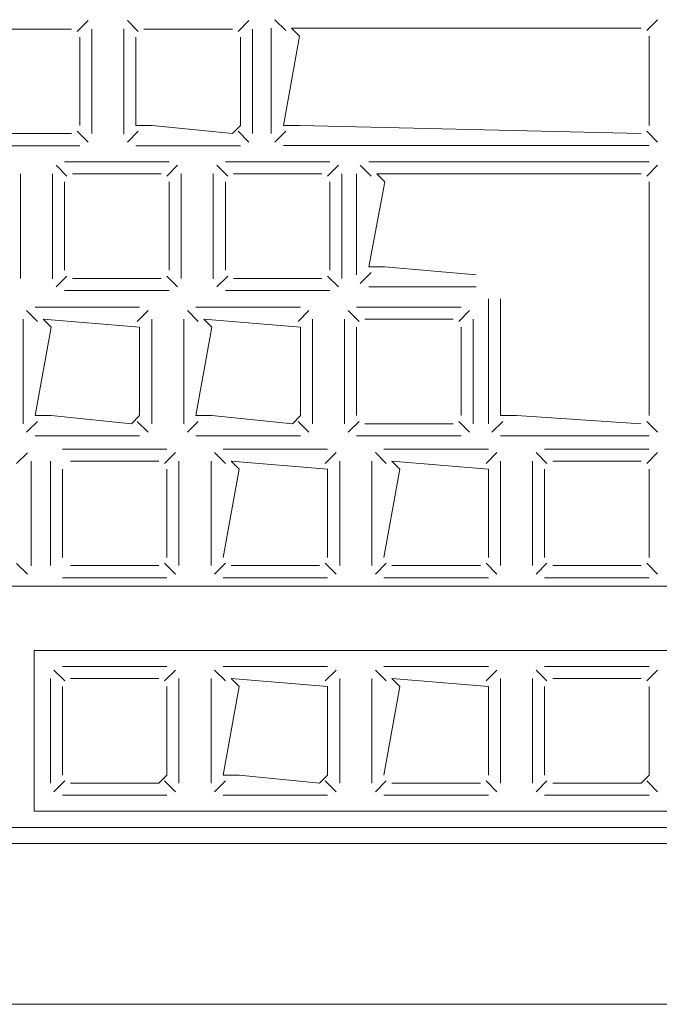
# Model space of a CAD drawing. Header units: feet. Extents: x 8 to 127, y 6 to 90.
# Tile 289 of 538: x 45.2969 to 45.3367, y 50.2827 to 50.3439. Entities that reach past the tile are written whole.
import ezdxf

# ---------------------------------------------------------------- set-up
doc = ezdxf.new("R2010")
doc.units = ezdxf.units.FT
doc.header["$MEASUREMENT"] = 0
doc.layers.add('MOBILARIO', color=8, linetype='Continuous')

msp = doc.modelspace()

# ---------------------------------------------------------------- linework, layer by layer
at = {"layer": 'MOBILARIO', "lineweight": 5}
for p, q in [((45.300473, 50.343169), (45.30115, 50.343846)), ((45.300473, 50.343169), (45.30115, 50.343846)), ((45.304266, 50.343169), (45.303589, 50.343846)), ((45.304266, 50.343169), (45.303589, 50.343846)), ((45.310473, 50.343169), (45.31115, 50.343846)), ((45.310473, 50.343169), (45.31115, 50.343846)), ((45.313437, 50.343223), (45.31276, 50.3439)), ((45.313437, 50.343223), (45.31276, 50.3439)), ((45.335898, 50.343223), (45.336574, 50.3439)), ((45.335898, 50.343223), (45.336574, 50.3439)), ((45.294619, 50.343316), (45.300119, 50.343316)), ((45.294619, 50.343316), (45.300119, 50.343316)), ((45.301369, 50.343316), (45.301369, 50.336816)), ((45.301369, 50.343316), (45.301369, 50.336816)), ((45.303357, 50.336779), (45.303357, 50.343324)), ((45.303357, 50.336779), (45.303357, 50.343324)), ((45.303369, 50.336816), (45.303369, 50.343316)), ((45.303369, 50.336816), (45.303369, 50.343316)), ((45.304619, 50.343316), (45.310119, 50.343316)), ((45.304619, 50.343316), (45.310119, 50.343316)), ((45.311369, 50.343316), (45.311369, 50.336816)), ((45.311369, 50.343316), (45.311369, 50.336816)), ((45.312541, 50.343369), (45.312541, 50.336825)), ((45.312541, 50.343369), (45.312541, 50.336825)), ((45.314291, 50.342869), (45.313791, 50.343369)), ((45.313791, 50.343369), (45.335544, 50.343369)), ((45.314291, 50.342869), (45.313791, 50.343369)), ((45.313791, 50.343369), (45.335544, 50.343369)), ((45.300619, 50.342816), (45.300619, 50.337316)), ((45.300619, 50.342816), (45.300619, 50.337316)), ((45.304119, 50.337316), (45.304119, 50.342816)), ((45.304119, 50.337316), (45.304119, 50.342816)), ((45.310619, 50.342816), (45.310619, 50.337316)), ((45.310619, 50.342816), (45.310619, 50.337316)), ((45.313291, 50.337325), (45.314291, 50.342869)), ((45.313291, 50.337325), (45.314291, 50.342869)), ((45.336044, 50.342869), (45.336044, 50.337325)), ((45.336044, 50.342869), (45.336044, 50.337325)), ((45.300473, 50.336962), (45.30115, 50.336285)), ((45.300473, 50.336962), (45.30115, 50.336285)), ((45.304266, 50.336962), (45.303589, 50.336285)), ((45.304266, 50.336962), (45.303589, 50.336285)), ((45.305119, 50.337316), (45.304119, 50.337316)), ((45.305119, 50.337316), (45.304119, 50.337316)), ((45.310119, 50.336816), (45.305119, 50.337316)), ((45.310119, 50.336816), (45.305119, 50.337316)), ((45.310619, 50.337316), (45.310119, 50.336816)), ((45.310619, 50.337316), (45.310119, 50.336816)), ((45.310473, 50.336962), (45.31115, 50.336285)), ((45.310473, 50.336962), (45.31115, 50.336285)), ((45.313437, 50.336971), (45.31276, 50.336294)), ((45.313437, 50.336971), (45.31276, 50.336294)), ((45.314291, 50.337325), (45.313291, 50.337325)), ((45.314291, 50.337325), (45.313291, 50.337325)), ((45.335544, 50.336825), (45.314291, 50.337325)), ((45.335544, 50.336825), (45.314291, 50.337325)), ((45.335898, 50.336971), (45.336574, 50.336294)), ((45.335898, 50.336971), (45.336574, 50.336294)), ((45.300119, 50.336816), (45.294619, 50.336816)), ((45.300119, 50.336816), (45.294619, 50.336816)), ((45.300619, 50.336066), (45.294119, 50.336066)), ((45.300619, 50.336066), (45.294119, 50.336066)), ((45.310619, 50.336066), (45.304119, 50.336066)), ((45.310619, 50.336066), (45.304119, 50.336066)), ((45.313291, 50.336075), (45.336044, 50.336075)), ((45.313291, 50.336075), (45.336044, 50.336075)), ((45.299829, 50.33417), (45.299152, 50.334846)), ((45.299829, 50.33417), (45.299152, 50.334846)), ((45.299682, 50.335066), (45.306182, 50.335066)), ((45.299682, 50.335066), (45.306182, 50.335066)), ((45.306036, 50.33417), (45.306713, 50.334846)), ((45.306036, 50.33417), (45.306713, 50.334846)), ((45.309829, 50.33417), (45.309152, 50.334846)), ((45.309829, 50.33417), (45.309152, 50.334846)), ((45.309682, 50.335066), (45.316182, 50.335066)), ((45.309682, 50.335066), (45.316182, 50.335066)), ((45.316036, 50.33417), (45.316713, 50.334846)), ((45.316036, 50.33417), (45.316713, 50.334846)), ((45.31807, 50.334846), (45.318746, 50.33417)), ((45.31807, 50.334846), (45.318746, 50.33417)), ((45.3186, 50.335066), (45.336044, 50.335066)), ((45.3186, 50.335066), (45.336044, 50.335066)), ((45.336574, 50.334846), (45.335898, 50.33417)), ((45.336574, 50.334846), (45.335898, 50.33417)), ((45.296932, 50.334316), (45.296932, 50.327816)), ((45.296932, 50.334316), (45.296932, 50.327816)), ((45.29892, 50.32778), (45.29892, 50.334325)), ((45.29892, 50.32778), (45.29892, 50.334325)), ((45.298932, 50.327816), (45.298932, 50.334316)), ((45.298932, 50.327816), (45.298932, 50.334316)), ((45.300182, 50.334316), (45.305682, 50.334316)), ((45.300182, 50.334316), (45.305682, 50.334316)), ((45.306932, 50.334316), (45.306932, 50.327816)), ((45.306932, 50.334316), (45.306932, 50.327816)), ((45.30892, 50.32778), (45.30892, 50.334325)), ((45.30892, 50.32778), (45.30892, 50.334325)), ((45.308932, 50.327816), (45.308932, 50.334316)), ((45.308932, 50.327816), (45.308932, 50.334316)), ((45.310182, 50.334316), (45.315682, 50.334316)), ((45.310182, 50.334316), (45.315682, 50.334316)), ((45.316932, 50.334316), (45.316932, 50.327816)), ((45.316932, 50.334316), (45.316932, 50.327816)), ((45.31785, 50.328036), (45.31785, 50.334316)), ((45.31785, 50.328036), (45.31785, 50.334316)), ((45.3191, 50.334316), (45.335544, 50.334316)), ((45.3196, 50.333816), (45.3191, 50.334316)), ((45.3191, 50.334316), (45.335544, 50.334316)), ((45.3196, 50.333816), (45.3191, 50.334316)), ((45.299682, 50.328316), (45.299682, 50.333816)), ((45.299682, 50.328316), (45.299682, 50.333816)), ((45.306182, 50.333816), (45.306182, 50.328316)), ((45.306182, 50.333816), (45.306182, 50.328316)), ((45.309682, 50.328316), (45.309682, 50.333816)), ((45.309682, 50.328316), (45.309682, 50.333816)), ((45.316182, 50.333816), (45.316182, 50.328316)), ((45.316182, 50.333816), (45.316182, 50.328316)), ((45.3186, 50.328536), (45.3196, 50.333816)), ((45.3186, 50.328536), (45.3196, 50.333816)), ((45.336044, 50.333816), (45.336044, 50.31928)), ((45.336044, 50.333816), (45.336044, 50.31928)), ((45.3196, 50.328536), (45.3186, 50.328536)), ((45.3196, 50.328536), (45.3186, 50.328536)), ((45.325294, 50.328036), (45.3196, 50.328536)), ((45.325294, 50.328036), (45.3196, 50.328536)), ((45.299829, 50.327962), (45.299152, 50.327286)), ((45.299829, 50.327962), (45.299152, 50.327286)), ((45.305682, 50.327816), (45.300182, 50.327816)), ((45.305682, 50.327816), (45.300182, 50.327816)), ((45.306036, 50.327962), (45.306713, 50.327286)), ((45.306036, 50.327962), (45.306713, 50.327286)), ((45.309829, 50.327962), (45.309152, 50.327286)), ((45.309829, 50.327962), (45.309152, 50.327286)), ((45.315682, 50.327816), (45.310182, 50.327816)), ((45.315682, 50.327816), (45.310182, 50.327816)), ((45.316036, 50.327962), (45.316713, 50.327286)), ((45.316036, 50.327962), (45.316713, 50.327286)), ((45.31807, 50.327505), (45.318746, 50.328182)), ((45.31807, 50.327505), (45.318746, 50.328182)), ((45.325294, 50.327286), (45.3186, 50.327286)), ((45.325294, 50.327286), (45.3186, 50.327286)), ((45.306182, 50.327066), (45.299682, 50.327066)), ((45.306182, 50.327066), (45.299682, 50.327066)), ((45.316182, 50.327066), (45.309682, 50.327066)), ((45.316182, 50.327066), (45.309682, 50.327066)), ((45.326044, 50.31878), (45.326044, 50.326536)), ((45.326044, 50.31878), (45.326044, 50.326536)), ((45.326794, 50.31928), (45.326794, 50.326536)), ((45.326794, 50.31928), (45.326794, 50.326536)), ((45.29785, 50.32603), (45.30435, 50.32603)), ((45.29785, 50.32603), (45.30435, 50.32603)), ((45.30785, 50.32603), (45.31435, 50.32603)), ((45.30785, 50.32603), (45.31435, 50.32603)), ((45.31785, 50.32603), (45.32435, 50.32603)), ((45.31785, 50.32603), (45.32435, 50.32603)), ((45.297996, 50.325133), (45.29732, 50.32581)), ((45.297996, 50.325133), (45.29732, 50.32581)), ((45.304203, 50.325133), (45.30488, 50.32581)), ((45.304203, 50.325133), (45.30488, 50.32581)), ((45.307996, 50.325133), (45.30732, 50.32581)), ((45.307996, 50.325133), (45.30732, 50.32581)), ((45.314203, 50.325133), (45.31488, 50.32581)), ((45.314203, 50.325133), (45.31488, 50.32581)), ((45.317996, 50.325133), (45.31732, 50.32581)), ((45.317996, 50.325133), (45.31732, 50.32581)), ((45.324203, 50.325133), (45.32488, 50.32581)), ((45.324203, 50.325133), (45.32488, 50.32581)), ((45.2971, 50.31878), (45.2971, 50.32528)), ((45.2971, 50.31878), (45.2971, 50.32528)), ((45.29785, 50.31928), (45.29885, 50.32478)), ((45.29785, 50.31928), (45.29885, 50.32478)), ((45.29885, 50.32478), (45.29835, 50.32528)), ((45.29835, 50.32528), (45.30435, 50.32478)), ((45.29885, 50.32478), (45.29835, 50.32528)), ((45.29835, 50.32528), (45.30435, 50.32478)), ((45.30435, 50.32478), (45.30435, 50.31928)), ((45.30435, 50.32478), (45.30435, 50.31928)), ((45.3051, 50.32528), (45.3051, 50.31878)), ((45.3051, 50.32528), (45.3051, 50.31878)), ((45.3071, 50.31878), (45.3071, 50.32528)), ((45.3071, 50.31878), (45.3071, 50.32528)), ((45.30785, 50.31928), (45.30885, 50.32478)), ((45.30785, 50.31928), (45.30885, 50.32478)), ((45.30885, 50.32478), (45.30835, 50.32528)), ((45.30835, 50.32528), (45.31435, 50.32478)), ((45.30885, 50.32478), (45.30835, 50.32528)), ((45.30835, 50.32528), (45.31435, 50.32478)), ((45.31435, 50.32478), (45.31435, 50.31928)), ((45.31435, 50.32478), (45.31435, 50.31928)), ((45.3151, 50.32528), (45.3151, 50.31878)), ((45.3151, 50.32528), (45.3151, 50.31878)), ((45.3171, 50.31878), (45.3171, 50.32528)), ((45.3171, 50.31878), (45.3171, 50.32528)), ((45.31785, 50.31928), (45.31785, 50.32478)), ((45.31785, 50.31928), (45.31785, 50.32478)), ((45.31835, 50.32528), (45.32385, 50.32528)), ((45.31835, 50.32528), (45.32385, 50.32528)), ((45.32435, 50.32478), (45.32435, 50.31928)), ((45.32435, 50.32478), (45.32435, 50.31928)), ((45.3251, 50.32528), (45.3251, 50.31878)), ((45.3251, 50.32528), (45.3251, 50.31878)), ((45.29885, 50.31928), (45.29785, 50.31928)), ((45.29885, 50.31928), (45.29785, 50.31928)), ((45.30385, 50.31878), (45.29885, 50.31928)), ((45.30385, 50.31878), (45.29885, 50.31928)), ((45.30435, 50.31928), (45.30385, 50.31878)), ((45.30435, 50.31928), (45.30385, 50.31878)), ((45.30885, 50.31928), (45.30785, 50.31928)), ((45.30885, 50.31928), (45.30785, 50.31928)), ((45.31385, 50.31878), (45.30885, 50.31928)), ((45.31385, 50.31878), (45.30885, 50.31928)), ((45.31435, 50.31928), (45.31385, 50.31878)), ((45.31435, 50.31928), (45.31385, 50.31878)), ((45.327794, 50.31928), (45.326794, 50.31928)), ((45.327794, 50.31928), (45.326794, 50.31928)), ((45.335544, 50.31878), (45.327794, 50.31928)), ((45.335544, 50.31878), (45.327794, 50.31928)), ((45.297996, 50.318926), (45.29732, 50.318249)), ((45.297996, 50.318926), (45.29732, 50.318249)), ((45.304203, 50.318926), (45.30488, 50.318249)), ((45.304203, 50.318926), (45.30488, 50.318249)), ((45.307996, 50.318926), (45.30732, 50.318249)), ((45.307996, 50.318926), (45.30732, 50.318249)), ((45.314203, 50.318926), (45.31488, 50.318249)), ((45.314203, 50.318926), (45.31488, 50.318249)), ((45.317996, 50.318926), (45.31732, 50.318249)), ((45.317996, 50.318926), (45.31732, 50.318249)), ((45.32385, 50.31878), (45.31835, 50.31878)), ((45.32385, 50.31878), (45.31835, 50.31878)), ((45.324203, 50.318926), (45.32488, 50.318249)), ((45.324203, 50.318926), (45.32488, 50.318249)), ((45.326264, 50.318249), (45.32694, 50.318926)), ((45.326264, 50.318249), (45.32694, 50.318926)), ((45.336574, 50.318249), (45.335898, 50.318926)), ((45.336574, 50.318249), (45.335898, 50.318926)), ((45.30435, 50.31803), (45.29785, 50.31803)), ((45.30435, 50.31803), (45.29785, 50.31803)), ((45.31435, 50.31803), (45.30785, 50.31803)), ((45.31435, 50.31803), (45.30785, 50.31803)), ((45.32435, 50.31803), (45.31785, 50.31803)), ((45.32435, 50.31803), (45.31785, 50.31803)), ((45.336044, 50.31803), (45.326794, 50.31803)), ((45.336044, 50.31803), (45.326794, 50.31803)), ((45.296694, 50.3163), (45.297371, 50.316977)), ((45.296694, 50.3163), (45.297371, 50.316977)), ((45.299544, 50.317204), (45.306044, 50.317204)), ((45.299544, 50.317204), (45.306044, 50.317204)), ((45.305898, 50.316307), (45.306574, 50.316984)), ((45.305898, 50.316307), (45.306574, 50.316984)), ((45.30969, 50.316307), (45.309014, 50.316984)), ((45.30969, 50.316307), (45.309014, 50.316984)), ((45.309544, 50.317204), (45.316044, 50.317204)), ((45.309544, 50.317204), (45.316044, 50.317204)), ((45.315898, 50.316307), (45.316574, 50.316984)), ((45.315898, 50.316307), (45.316574, 50.316984)), ((45.31969, 50.316307), (45.319014, 50.316984)), ((45.31969, 50.316307), (45.319014, 50.316984)), ((45.319544, 50.317204), (45.326044, 50.317204)), ((45.319544, 50.317204), (45.326044, 50.317204)), ((45.325898, 50.316307), (45.326574, 50.316984)), ((45.325898, 50.316307), (45.326574, 50.316984)), ((45.32969, 50.316307), (45.329014, 50.316984)), ((45.32969, 50.316307), (45.329014, 50.316984)), ((45.329544, 50.317204), (45.336044, 50.317204)), ((45.329544, 50.317204), (45.336044, 50.317204)), ((45.335898, 50.316307), (45.336574, 50.316984)), ((45.335898, 50.316307), (45.336574, 50.316984)), ((45.297591, 50.316446), (45.297591, 50.309946)), ((45.297591, 50.316446), (45.297591, 50.309946)), ((45.298794, 50.309954), (45.298794, 50.316454)), ((45.298794, 50.309954), (45.298794, 50.316454)), ((45.300044, 50.316454), (45.305544, 50.316454)), ((45.300044, 50.316454), (45.305544, 50.316454)), ((45.306794, 50.316454), (45.306794, 50.309954)), ((45.306794, 50.316454), (45.306794, 50.309954)), ((45.308794, 50.309954), (45.308794, 50.316454)), ((45.308794, 50.309954), (45.308794, 50.316454)), ((45.310544, 50.315954), (45.310044, 50.316454)), ((45.310044, 50.316454), (45.316044, 50.315954)), ((45.310544, 50.315954), (45.310044, 50.316454)), ((45.310044, 50.316454), (45.316044, 50.315954)), ((45.316794, 50.316454), (45.316794, 50.309954)), ((45.316794, 50.316454), (45.316794, 50.309954)), ((45.318794, 50.309954), (45.318794, 50.316454)), ((45.318794, 50.309954), (45.318794, 50.316454)), ((45.320544, 50.315954), (45.320044, 50.316454)), ((45.320044, 50.316454), (45.326044, 50.315954)), ((45.320544, 50.315954), (45.320044, 50.316454)), ((45.320044, 50.316454), (45.326044, 50.315954)), ((45.326794, 50.316454), (45.326794, 50.309954)), ((45.326794, 50.316454), (45.326794, 50.309954)), ((45.328794, 50.309954), (45.328794, 50.316454)), ((45.328794, 50.309954), (45.328794, 50.316454)), ((45.330044, 50.316454), (45.335544, 50.316454)), ((45.330044, 50.316454), (45.335544, 50.316454)), ((45.299544, 50.310454), (45.299544, 50.315954)), ((45.299544, 50.310454), (45.299544, 50.315954)), ((45.306044, 50.315954), (45.306044, 50.310454)), ((45.306044, 50.315954), (45.306044, 50.310454)), ((45.309544, 50.310454), (45.310544, 50.315954)), ((45.309544, 50.310454), (45.310544, 50.315954)), ((45.316044, 50.315954), (45.316044, 50.310454)), ((45.316044, 50.315954), (45.316044, 50.310454)), ((45.319544, 50.310454), (45.320544, 50.315954)), ((45.319544, 50.310454), (45.320544, 50.315954)), ((45.326044, 50.315954), (45.326044, 50.310454)), ((45.326044, 50.315954), (45.326044, 50.310454)), ((45.329544, 50.310454), (45.329544, 50.315954)), ((45.329544, 50.310454), (45.329544, 50.315954)), ((45.336044, 50.315954), (45.336044, 50.310454)), ((45.336044, 50.315954), (45.336044, 50.310454)), ((45.296694, 50.310093), (45.297371, 50.309416)), ((45.296694, 50.310093), (45.297371, 50.309416)), ((45.305898, 50.3101), (45.306574, 50.309423)), ((45.305898, 50.3101), (45.306574, 50.309423)), ((45.30969, 50.3101), (45.309014, 50.309423)), ((45.30969, 50.3101), (45.309014, 50.309423)), ((45.315898, 50.3101), (45.316574, 50.309423)), ((45.315898, 50.3101), (45.316574, 50.309423)), ((45.31969, 50.3101), (45.319014, 50.309423)), ((45.31969, 50.3101), (45.319014, 50.309423)), ((45.325898, 50.3101), (45.326574, 50.309423)), ((45.325898, 50.3101), (45.326574, 50.309423)), ((45.32969, 50.3101), (45.329014, 50.309423)), ((45.32969, 50.3101), (45.329014, 50.309423)), ((45.335898, 50.3101), (45.336574, 50.309423)), ((45.335898, 50.3101), (45.336574, 50.309423)), ((45.305544, 50.309954), (45.300044, 50.309954)), ((45.305544, 50.309954), (45.300044, 50.309954)), ((45.315544, 50.309954), (45.310044, 50.309954)), ((45.315544, 50.309954), (45.310044, 50.309954)), ((45.325544, 50.309954), (45.320044, 50.309954)), ((45.325544, 50.309954), (45.320044, 50.309954)), ((45.335544, 50.309954), (45.330044, 50.309954)), ((45.335544, 50.309954), (45.330044, 50.309954)), ((45.306044, 50.309204), (45.299544, 50.309204)), ((45.306044, 50.309204), (45.299544, 50.309204)), ((45.316044, 50.309204), (45.309544, 50.309204)), ((45.316044, 50.309204), (45.309544, 50.309204)), ((45.326044, 50.309204), (45.319544, 50.309204)), ((45.326044, 50.309204), (45.319544, 50.309204)), ((45.336044, 50.309204), (45.329544, 50.309204)), ((45.336044, 50.309204), (45.329544, 50.309204)), ((45.337795, 50.30868), (45.193295, 50.30868)), ((45.337795, 50.30868), (45.193295, 50.30868)), ((45.297795, 50.29468), (45.297795, 50.30468)), ((45.297795, 50.30468), (45.337795, 50.30468)), ((45.297795, 50.29468), (45.297795, 50.30468)), ((45.297795, 50.30468), (45.337795, 50.30468)), ((45.29969, 50.302783), (45.299014, 50.30346)), ((45.29969, 50.302783), (45.299014, 50.30346)), ((45.299544, 50.30368), (45.306044, 50.30368)), ((45.299544, 50.30368), (45.306044, 50.30368)), ((45.305898, 50.302783), (45.306574, 50.30346)), ((45.305898, 50.302783), (45.306574, 50.30346)), ((45.30969, 50.302783), (45.309014, 50.30346)), ((45.30969, 50.302783), (45.309014, 50.30346)), ((45.309544, 50.30368), (45.316044, 50.30368)), ((45.309544, 50.30368), (45.316044, 50.30368)), ((45.315898, 50.302783), (45.316574, 50.30346)), ((45.315898, 50.302783), (45.316574, 50.30346)), ((45.31969, 50.302783), (45.319014, 50.30346)), ((45.31969, 50.302783), (45.319014, 50.30346)), ((45.319544, 50.30368), (45.326044, 50.30368)), ((45.319544, 50.30368), (45.326044, 50.30368)), ((45.325898, 50.302783), (45.326574, 50.30346)), ((45.325898, 50.302783), (45.326574, 50.30346)), ((45.32969, 50.302783), (45.329014, 50.30346)), ((45.32969, 50.302783), (45.329014, 50.30346)), ((45.329544, 50.30368), (45.336044, 50.30368)), ((45.329544, 50.30368), (45.336044, 50.30368)), ((45.335898, 50.302783), (45.336574, 50.30346)), ((45.335898, 50.302783), (45.336574, 50.30346)), ((45.298794, 50.29643), (45.298794, 50.30293)), ((45.298794, 50.29643), (45.298794, 50.30293)), ((45.300044, 50.30293), (45.305544, 50.30293)), ((45.300044, 50.30293), (45.305544, 50.30293)), ((45.306794, 50.30293), (45.306794, 50.29643)), ((45.306794, 50.30293), (45.306794, 50.29643)), ((45.308794, 50.29643), (45.308794, 50.30293)), ((45.308794, 50.29643), (45.308794, 50.30293)), ((45.310544, 50.30243), (45.310044, 50.30293)), ((45.310044, 50.30293), (45.316044, 50.30243)), ((45.310544, 50.30243), (45.310044, 50.30293)), ((45.310044, 50.30293), (45.316044, 50.30243)), ((45.316794, 50.30293), (45.316794, 50.29643)), ((45.316794, 50.30293), (45.316794, 50.29643)), ((45.318794, 50.29643), (45.318794, 50.30293)), ((45.318794, 50.29643), (45.318794, 50.30293)), ((45.320544, 50.30243), (45.320044, 50.30293)), ((45.320044, 50.30293), (45.326044, 50.30243)), ((45.320544, 50.30243), (45.320044, 50.30293)), ((45.320044, 50.30293), (45.326044, 50.30243)), ((45.326794, 50.30293), (45.326794, 50.29643)), ((45.326794, 50.30293), (45.326794, 50.29643)), ((45.328794, 50.29643), (45.328794, 50.30293)), ((45.328794, 50.29643), (45.328794, 50.30293)), ((45.330044, 50.30293), (45.335544, 50.30293)), ((45.330044, 50.30293), (45.335544, 50.30293)), ((45.299544, 50.29693), (45.299544, 50.30243)), ((45.299544, 50.29693), (45.299544, 50.30243)), ((45.306044, 50.30243), (45.306044, 50.29693)), ((45.306044, 50.30243), (45.306044, 50.29693)), ((45.309544, 50.29693), (45.310544, 50.30243)), ((45.309544, 50.29693), (45.310544, 50.30243)), ((45.316044, 50.30243), (45.316044, 50.29693)), ((45.316044, 50.30243), (45.316044, 50.29693)), ((45.319544, 50.29693), (45.320544, 50.30243)), ((45.319544, 50.29693), (45.320544, 50.30243)), ((45.326044, 50.30243), (45.326044, 50.29693)), ((45.326044, 50.30243), (45.326044, 50.29693)), ((45.329544, 50.29693), (45.329544, 50.30243)), ((45.329544, 50.29693), (45.329544, 50.30243)), ((45.336044, 50.30243), (45.336044, 50.29693)), ((45.336044, 50.30243), (45.336044, 50.29693)), ((45.29969, 50.296576), (45.299014, 50.295899)), ((45.29969, 50.296576), (45.299014, 50.295899)), ((45.306044, 50.29693), (45.305544, 50.29643)), ((45.306044, 50.29693), (45.305544, 50.29643)), ((45.305898, 50.296576), (45.306574, 50.295899)), ((45.305898, 50.296576), (45.306574, 50.295899)), ((45.30969, 50.296576), (45.309014, 50.295899)), ((45.30969, 50.296576), (45.309014, 50.295899)), ((45.310544, 50.29693), (45.309544, 50.29693)), ((45.310544, 50.29693), (45.309544, 50.29693)), ((45.315544, 50.29643), (45.310544, 50.29693)), ((45.315544, 50.29643), (45.310544, 50.29693)), ((45.316044, 50.29693), (45.315544, 50.29643)), ((45.316044, 50.29693), (45.315544, 50.29643)), ((45.315898, 50.296576), (45.316574, 50.295899)), ((45.315898, 50.296576), (45.316574, 50.295899)), ((45.31969, 50.296576), (45.319014, 50.295899)), ((45.31969, 50.296576), (45.319014, 50.295899)), ((45.325898, 50.296576), (45.326574, 50.295899)), ((45.325898, 50.296576), (45.326574, 50.295899)), ((45.32969, 50.296576), (45.329014, 50.295899)), ((45.32969, 50.296576), (45.329014, 50.295899)), ((45.336044, 50.29693), (45.335544, 50.29643)), ((45.336044, 50.29693), (45.335544, 50.29643)), ((45.335898, 50.296576), (45.336574, 50.295899)), ((45.335898, 50.296576), (45.336574, 50.295899)), ((45.305544, 50.29643), (45.300044, 50.29643)), ((45.305544, 50.29643), (45.300044, 50.29643)), ((45.325544, 50.29643), (45.320044, 50.29643)), ((45.325544, 50.29643), (45.320044, 50.29643)), ((45.335544, 50.29643), (45.330044, 50.29643)), ((45.335544, 50.29643), (45.330044, 50.29643)), ((45.306044, 50.29568), (45.299544, 50.29568)), ((45.306044, 50.29568), (45.299544, 50.29568)), ((45.316044, 50.29568), (45.309544, 50.29568)), ((45.316044, 50.29568), (45.309544, 50.29568)), ((45.326044, 50.29568), (45.319544, 50.29568)), ((45.326044, 50.29568), (45.319544, 50.29568)), ((45.336044, 50.29568), (45.329544, 50.29568)), ((45.336044, 50.29568), (45.329544, 50.29568)), ((45.337795, 50.29468), (45.297795, 50.29468)), ((45.337795, 50.29468), (45.297795, 50.29468)), ((45.193295, 50.29368), (45.371295, 50.29368)), ((45.193295, 50.29368), (45.371295, 50.29368)), ((45.371295, 50.29268), (45.193295, 50.29268)), ((45.371295, 50.29268), (45.193295, 50.29268)), ((45.417295, 50.28268), (45.189295, 50.28268)), ((45.417295, 50.28268), (45.189295, 50.28268))]:
    msp.add_line(p, q, dxfattribs=at)
at = {"layer": 'MOBILARIO'}
for centre in [(45.313791, 50.342869), (45.313791, 50.342869), (45.304619, 50.337316), (45.304619, 50.337316), (45.310119, 50.337316), (45.310119, 50.337316), (45.313791, 50.337325), (45.313791, 50.337325), (45.3191, 50.333816), (45.3191, 50.333816), (45.3191, 50.328536), (45.3191, 50.328536), (45.29835, 50.32478), (45.29835, 50.32478), (45.30385, 50.32478), (45.30385, 50.32478), (45.30835, 50.32478), (45.30835, 50.32478), (45.31385, 50.32478), (45.31385, 50.32478), (45.29835, 50.31928), (45.29835, 50.31928), (45.30385, 50.31928), (45.30385, 50.31928), (45.30835, 50.31928), (45.30835, 50.31928), (45.31385, 50.31928), (45.31385, 50.31928), (45.327294, 50.31928), (45.327294, 50.31928), (45.310044, 50.315954), (45.310044, 50.315954), (45.315544, 50.315954), (45.315544, 50.315954), (45.320044, 50.315954), (45.320044, 50.315954), (45.325544, 50.315954), (45.325544, 50.315954), (45.310044, 50.30243), (45.310044, 50.30243), (45.315544, 50.30243), (45.315544, 50.30243), (45.320044, 50.30243), (45.320044, 50.30243), (45.325544, 50.30243), (45.325544, 50.30243), (45.305544, 50.29693), (45.305544, 50.29693), (45.310044, 50.29693), (45.310044, 50.29693), (45.315544, 50.29693), (45.315544, 50.29693), (45.335544, 50.29693), (45.335544, 50.29693)]:
    msp.add_arc(centre, 0.0005, 0, 0, dxfattribs=at)

doc.saveas('drawing.dxf')
